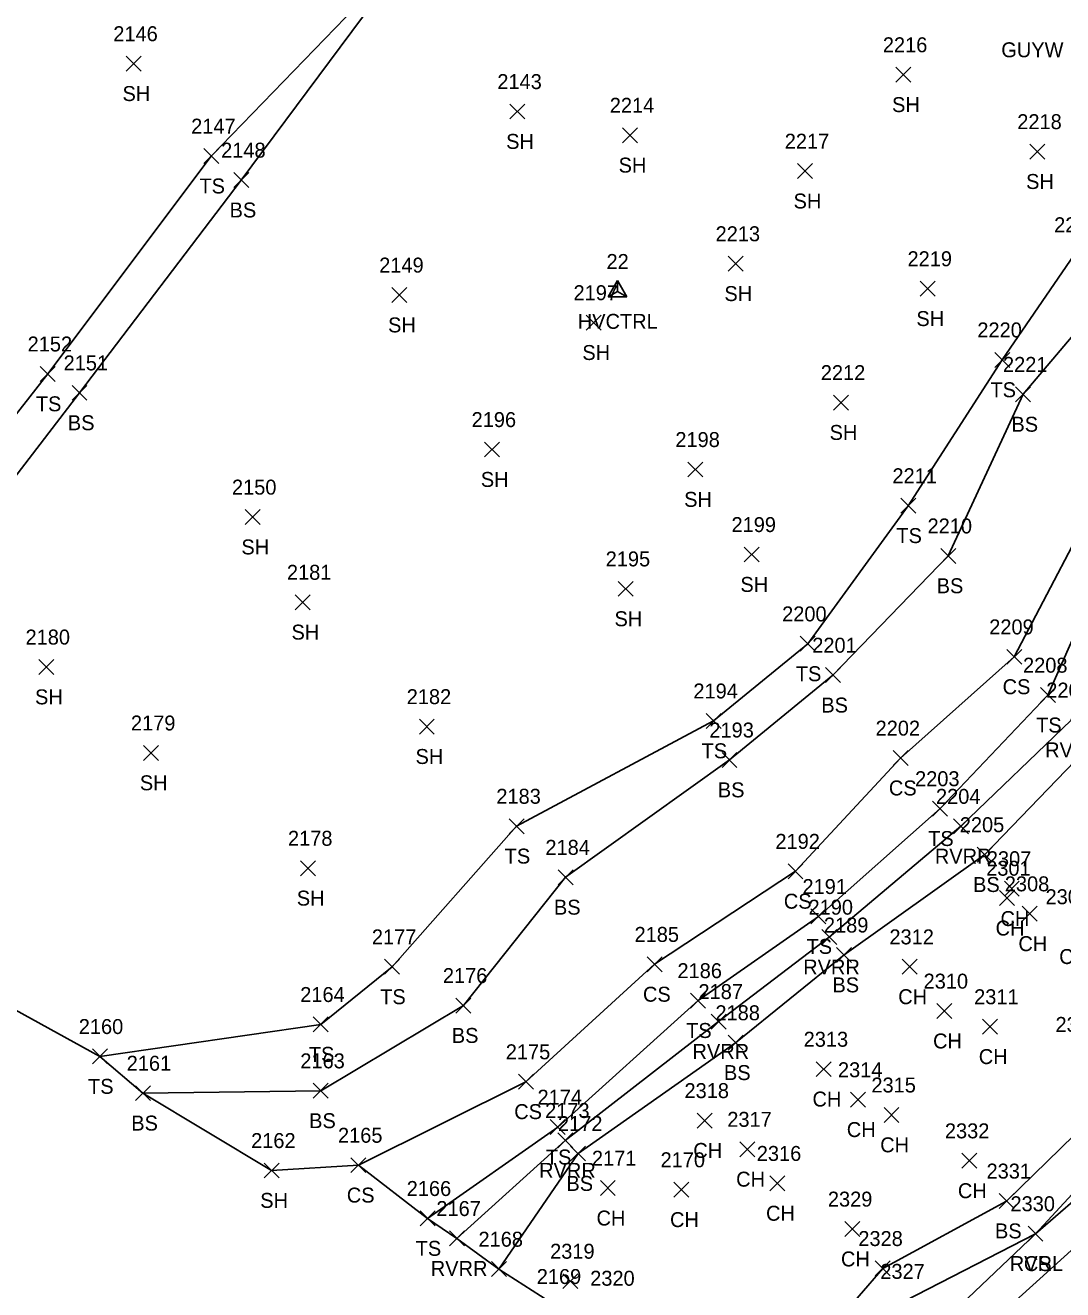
# Model space of a CAD drawing. Extents: x 1459992 to 1461532, y 647785 to 648535.
# Drawn here: x 1461117.9 to 1461256.6, y 648040.8 to 648209.9 of the extents above; entities that cross this region are included whole.
import ezdxf

# ---------------------------------------------------------------- set-up
doc = ezdxf.new("R2010")
doc.units = 0
for name, color, linetype in [('C_A', 7, 'Continuous'), ('C_I', 7, 'Continuous'), ('CPSM', 7, 'Continuous'), ('L_A', 7, 'Continuous'), ('L_I', 7, 'Continuous'), ('L_TIC', 7, 'Continuous'), ('LAWE', 7, 'Continuous'), ('LELB', 7, 'Continuous'), ('LSOGP', 7, 'Continuous'), ('U_A', 7, 'Continuous')]:
    doc.layers.add(name, color=color, linetype=linetype)

msp = doc.modelspace()

# ---------------------------------------------------------------- linework, layer by layer
at = {"layer": 'CPSM'}
for p, q in [((1461195.8, 648173.61), (1461197.05, 648175.78)), ((1461198.3, 648173.61), (1461197.05, 648175.78)), ((1461197.05, 648174.33), (1461197.05, 648175.78)), ((1461195.8, 648173.61), (1461197.05, 648174.33)), ((1461197.05, 648174.33), (1461197.05, 648174.33)), ((1461197.05, 648174.33), (1461198.3, 648173.61)), ((1461195.8, 648173.61), (1461198.3, 648173.61))]:
    msp.add_line(p, q, dxfattribs=at)
at = {"layer": 'L_TIC'}
for points in [[(1461131.37, 648203.79), (1461133.37, 648205.79)], [(1461133.37, 648203.79), (1461131.37, 648205.79)], [(1461234.29, 648202.31), (1461236.29, 648204.31)], [(1461236.29, 648202.31), (1461234.29, 648204.31)], [(1461182.68, 648197.39), (1461184.68, 648199.39)], [(1461184.68, 648197.39), (1461182.68, 648199.39)], [(1461197.72, 648194.22), (1461199.72, 648196.22)], [(1461199.72, 648194.22), (1461197.72, 648196.22)], [(1461252.23, 648192.03), (1461254.23, 648194.03)], [(1461254.23, 648192.03), (1461252.23, 648194.03)], [(1461141.74, 648191.43), (1461143.74, 648193.43)], [(1461143.74, 648191.43), (1461141.74, 648193.43)], [(1461221.13, 648189.42), (1461223.13, 648191.42)], [(1461223.13, 648189.42), (1461221.13, 648191.42)], [(1461145.74, 648188.22), (1461147.74, 648190.22)], [(1461147.74, 648188.22), (1461145.74, 648190.22)], [(1461211.87, 648177.04), (1461213.87, 648179.04)], [(1461213.87, 648177.04), (1461211.87, 648179.04)], [(1461237.55, 648173.7), (1461239.55, 648175.7)], [(1461239.55, 648173.7), (1461237.55, 648175.7)], [(1461166.89, 648172.85), (1461168.89, 648174.85)], [(1461168.89, 648172.85), (1461166.89, 648174.85)], [(1461192.87, 648169.16), (1461194.87, 648171.16)], [(1461194.87, 648169.16), (1461192.87, 648171.16)], [(1461247.53, 648164.18), (1461249.53, 648166.18)], [(1461249.53, 648164.18), (1461247.53, 648166.18)], [(1461119.86, 648162.3), (1461121.86, 648164.3)], [(1461121.86, 648162.3), (1461119.86, 648164.3)], [(1461124.11, 648159.77), (1461126.11, 648161.77)], [(1461126.11, 648159.77), (1461124.11, 648161.77)], [(1461225.94, 648158.47), (1461227.94, 648160.47)], [(1461227.94, 648158.47), (1461225.94, 648160.47)], [(1461250.31, 648159.57), (1461252.31, 648161.57)], [(1461252.31, 648159.57), (1461250.31, 648161.57)], [(1461179.29, 648152.19), (1461181.29, 648154.19)], [(1461181.29, 648152.19), (1461179.29, 648154.19)], [(1461206.49, 648149.52), (1461208.49, 648151.52)], [(1461208.49, 648149.52), (1461206.49, 648151.52)], [(1461147.28, 648143.16), (1461149.28, 648145.16)], [(1461149.28, 648143.16), (1461147.28, 648145.16)], [(1461234.95, 648144.68), (1461236.95, 648146.68)], [(1461236.95, 648144.68), (1461234.95, 648146.68)], [(1461214.02, 648138.15), (1461216.02, 648140.15)], [(1461216.02, 648138.15), (1461214.02, 648140.15)], [(1461240.31, 648137.97), (1461242.31, 648139.97)], [(1461242.31, 648137.97), (1461240.31, 648139.97)], [(1461197.17, 648133.56), (1461199.17, 648135.56)], [(1461199.17, 648133.56), (1461197.17, 648135.56)], [(1461153.97, 648131.77), (1461155.97, 648133.77)], [(1461155.97, 648131.77), (1461153.97, 648133.77)], [(1461221.5, 648126.21), (1461223.5, 648128.21)], [(1461223.5, 648126.21), (1461221.5, 648128.21)], [(1461249.13, 648124.47), (1461251.13, 648126.47)], [(1461251.13, 648124.47), (1461249.13, 648126.47)], [(1461119.67, 648123.11), (1461121.67, 648125.11)], [(1461121.67, 648123.11), (1461119.67, 648125.11)], [(1461224.88, 648122.02), (1461226.88, 648124.02)], [(1461226.88, 648122.02), (1461224.88, 648124.02)], [(1461253.64, 648119.35), (1461255.64, 648121.35)], [(1461255.64, 648119.35), (1461253.64, 648121.35)], [(1461170.56, 648115.14), (1461172.56, 648117.14)], [(1461172.56, 648115.14), (1461170.56, 648117.14)], [(1461208.91, 648115.9), (1461210.91, 648117.9)], [(1461210.91, 648115.9), (1461208.91, 648117.9)], [(1461133.69, 648111.62), (1461135.69, 648113.62)], [(1461135.69, 648111.62), (1461133.69, 648113.62)], [(1461233.92, 648110.93), (1461235.92, 648112.93)], [(1461235.92, 648110.93), (1461233.92, 648112.93)], [(1461211.04, 648110.68), (1461213.04, 648112.68)], [(1461213.04, 648110.68), (1461211.04, 648112.68)], [(1461239.2, 648104.17), (1461241.2, 648106.17)], [(1461241.2, 648104.17), (1461239.2, 648106.17)], [(1461182.56, 648101.82), (1461184.56, 648103.82)], [(1461184.56, 648101.82), (1461182.56, 648103.82)], [(1461242, 648101.81), (1461244, 648103.81)], [(1461244, 648101.81), (1461242, 648103.81)], [(1461245.18, 648098.02), (1461247.18, 648100.02)], [(1461247.18, 648098.02), (1461245.18, 648100.02)], [(1461154.68, 648096.2), (1461156.68, 648098.2)], [(1461156.68, 648096.2), (1461154.68, 648098.2)], [(1461219.87, 648095.79), (1461221.87, 648097.79)], [(1461221.87, 648095.79), (1461219.87, 648097.79)], [(1461189.12, 648094.99), (1461191.12, 648096.99)], [(1461191.12, 648094.99), (1461189.12, 648096.99)], [(1461248.8, 648093.47), (1461250.8, 648095.47)], [(1461250.8, 648093.47), (1461248.8, 648095.47)], [(1461248.15, 648092.2), (1461250.15, 648094.2)], [(1461250.15, 648092.2), (1461248.15, 648094.2)], [(1461222.93, 648089.75), (1461224.93, 648091.75)], [(1461224.93, 648089.75), (1461222.93, 648091.75)], [(1461251.19, 648090.11), (1461253.19, 648092.11)], [(1461253.19, 648090.11), (1461251.19, 648092.11)], [(1461224.39, 648086.99), (1461226.39, 648088.99)], [(1461226.39, 648086.99), (1461224.39, 648088.99)], [(1461226.37, 648084.6), (1461228.37, 648086.6)], [(1461228.37, 648084.6), (1461226.37, 648086.6)], [(1461165.91, 648083.02), (1461167.91, 648085.02)], [(1461167.91, 648083.02), (1461165.91, 648085.02)], [(1461201.03, 648083.35), (1461203.03, 648085.35)], [(1461203.03, 648083.35), (1461201.03, 648085.35)], [(1461235.12, 648083.02), (1461237.12, 648085.02)], [(1461237.12, 648083.02), (1461235.12, 648085.02)], [(1461175.46, 648077.84), (1461177.46, 648079.84)], [(1461177.46, 648077.84), (1461175.46, 648079.84)], [(1461206.83, 648078.5), (1461208.83, 648080.5)], [(1461208.83, 648078.5), (1461206.83, 648080.5)], [(1461239.78, 648077.1), (1461241.78, 648079.1)], [(1461241.78, 648077.1), (1461239.78, 648079.1)], [(1461209.58, 648075.7), (1461211.58, 648077.7)], [(1461211.58, 648075.7), (1461209.58, 648077.7)], [(1461156.37, 648075.31), (1461158.37, 648077.31)], [(1461158.37, 648075.31), (1461156.37, 648077.31)], [(1461245.89, 648075.01), (1461247.89, 648077.01)], [(1461247.89, 648075.01), (1461245.89, 648077.01)], [(1461211.85, 648072.87), (1461213.85, 648074.87)], [(1461213.85, 648072.87), (1461211.85, 648074.87)], [(1461126.84, 648071.03), (1461128.84, 648073.03)], [(1461128.84, 648071.03), (1461126.84, 648073.03)], [(1461223.65, 648069.33), (1461225.65, 648071.33)], [(1461225.65, 648069.33), (1461223.65, 648071.33)], [(1461183.81, 648067.65), (1461185.81, 648069.65)], [(1461185.81, 648067.65), (1461183.81, 648069.65)], [(1461132.59, 648066.12), (1461134.59, 648068.12)], [(1461134.59, 648066.12), (1461132.59, 648068.12)], [(1461156.38, 648066.44), (1461158.38, 648068.44)], [(1461158.38, 648066.44), (1461156.38, 648068.44)], [(1461228.24, 648065.25), (1461230.24, 648067.25)], [(1461230.24, 648065.25), (1461228.24, 648067.25)], [(1461207.71, 648062.46), (1461209.71, 648064.46)], [(1461209.71, 648062.46), (1461207.71, 648064.46)], [(1461232.71, 648063.21), (1461234.71, 648065.21)], [(1461234.71, 648063.21), (1461232.71, 648065.21)], [(1461188.07, 648061.58), (1461190.07, 648063.58)], [(1461190.07, 648061.58), (1461188.07, 648063.58)], [(1461189.07, 648059.8), (1461191.07, 648061.8)], [(1461191.07, 648059.8), (1461189.07, 648061.8)], [(1461213.44, 648058.62), (1461215.44, 648060.62)], [(1461215.44, 648058.62), (1461213.44, 648060.62)], [(1461190.79, 648058.05), (1461192.79, 648060.05)], [(1461192.79, 648058.05), (1461190.79, 648060.05)], [(1461243.11, 648057.08), (1461245.11, 648059.08)], [(1461245.11, 648057.08), (1461243.11, 648059.08)], [(1461149.8, 648055.78), (1461151.8, 648057.78)], [(1461151.8, 648055.78), (1461149.8, 648057.78)], [(1461161.42, 648056.49), (1461163.42, 648058.49)], [(1461163.42, 648056.49), (1461161.42, 648058.49)], [(1461194.77, 648053.42), (1461196.77, 648055.42)], [(1461196.77, 648053.42), (1461194.77, 648055.42)], [(1461217.44, 648054.06), (1461219.44, 648056.06)], [(1461219.44, 648054.06), (1461217.44, 648056.06)], [(1461204.6, 648053.21), (1461206.6, 648055.21)], [(1461206.6, 648053.21), (1461204.6, 648055.21)], [(1461248.11, 648051.7), (1461250.11, 648053.7)], [(1461250.11, 648051.7), (1461248.11, 648053.7)], [(1461170.66, 648049.37), (1461172.66, 648051.37)], [(1461172.66, 648049.37), (1461170.66, 648051.37)], [(1461174.58, 648046.69), (1461176.58, 648048.69)], [(1461176.58, 648046.69), (1461174.58, 648048.69)], [(1461227.47, 648047.95), (1461229.47, 648049.95)], [(1461229.47, 648047.95), (1461227.47, 648049.95)], [(1461251.97, 648047.33), (1461253.97, 648049.33)], [(1461253.97, 648047.33), (1461251.97, 648049.33)], [(1461251.97, 648047.33), (1461253.97, 648049.33)], [(1461253.97, 648047.33), (1461251.97, 648049.33)], [(1461180.21, 648042.59), (1461182.21, 648044.59)], [(1461182.21, 648042.59), (1461180.21, 648044.59)], [(1461231.53, 648042.68), (1461233.53, 648044.68)], [(1461233.53, 648042.68), (1461231.53, 648044.68)], [(1461189.75, 648040.98), (1461191.75, 648042.98)], [(1461191.75, 648040.98), (1461189.75, 648042.98)]]:
    msp.add_lwpolyline(points, dxfattribs=at)
at = {"layer": 'LAWE'}
for points in [[(1461220.16, 648021.62), (1461235.47, 648039.29), (1461252.97, 648048.33), (1461267.66, 648064.22), (1461276.22, 648071.52), (1461288.83, 648087.7), (1461307.75, 648107.55), (1461316.99, 648127.78), (1461326.45, 648138.79), (1461334.87, 648155.88), (1461340.57, 648163.3), (1461349.8, 648178.34), (1461354.71, 648199.54), (1461353.8, 648220.98), (1461352.34, 648246.45), (1461354.08, 648262.22), (1461358.25, 648276.14), (1461371.39, 648295.38), (1461381.98, 648319.02), (1461394.18, 648330.62), (1461418.25, 648335.82), (1461440.86, 648338.79), (1461464.61, 648337.5), (1461486.39, 648342.47)], [(1461175.58, 648047.69), (1461190.07, 648060.8), (1461210.58, 648076.7), (1461225.39, 648087.99), (1461243, 648102.81), (1461257.75, 648117.02), (1461268.27, 648143.14), (1461277.83, 648159.24), (1461282.96, 648175.46), (1461289.56, 648187), (1461293.87, 648195.59), (1461292.34, 648203.44)]]:
    msp.add_lwpolyline(points, dxfattribs=at)
at = {"layer": 'LELB'}
for points in [[(1461216.74, 648025.38), (1461232.53, 648043.68), (1461249.11, 648052.7), (1461265.41, 648068.57), (1461273.18, 648074.77), (1461285.77, 648090.04), (1461304, 648110.19), (1461314.1, 648129.87), (1461321.79, 648141.88), (1461329.36, 648157.89), (1461338.08, 648167.02), (1461343.94, 648182.36), (1461347.49, 648202.69), (1461348.84, 648222.98), (1461349.52, 648245.94), (1461349.95, 648262.88), (1461353.5, 648277.37), (1461366.77, 648299.23), (1461380.28, 648319.06), (1461391.62, 648332.95), (1461418.6, 648338.96), (1461441.31, 648340.65), (1461465.69, 648340.73), (1461485.92, 648346.23)], [(1461170.36, 648220.98), (1461142.74, 648192.43), (1461120.86, 648163.3), (1461094.01, 648129.04), (1461070.6, 648103.29)], [(1461170.36, 648220.98), (1461146.74, 648189.22), (1461125.11, 648160.77), (1461098.02, 648125.46), (1461077.7, 648098.65)], [(1461181.21, 648043.59), (1461191.79, 648059.05), (1461212.85, 648073.87), (1461227.37, 648085.6), (1461246.18, 648099.02), (1461260.67, 648114.06), (1461272.14, 648139.82), (1461281.57, 648158.47), (1461288.15, 648173.49), (1461292.19, 648183.75), (1461298.56, 648193.29), (1461300.86, 648204.12), (1461298.63, 648210.74)], [(1461127.84, 648072.03), (1461157.37, 648076.31), (1461166.91, 648084.02), (1461183.56, 648102.82), (1461209.91, 648116.9), (1461222.5, 648127.21), (1461235.95, 648145.68), (1461248.53, 648165.18), (1461258.15, 648179.24), (1461266.19, 648188.78), (1461271.99, 648197.65)], [(1461133.59, 648067.12), (1461157.38, 648067.44), (1461176.46, 648078.84), (1461190.12, 648095.99), (1461212.04, 648111.68), (1461225.88, 648123.02), (1461241.31, 648138.97), (1461251.31, 648160.57), (1461263.44, 648174.91), (1461266.99, 648187.65), (1461277.64, 648195.93)], [(1461171.66, 648050.37), (1461189.07, 648062.58), (1461207.83, 648079.5), (1461223.93, 648090.75), (1461240.2, 648105.17), (1461254.64, 648120.35), (1461266.38, 648146.94), (1461275.69, 648160.77), (1461281.85, 648176.9), (1461284.46, 648191.45), (1461287.85, 648196.16)], [(1461162.42, 648057.49), (1461184.81, 648068.65), (1461202.03, 648084.35), (1461220.87, 648096.79), (1461234.92, 648111.93), (1461250.13, 648125.47), (1461262.72, 648149.55), (1461271.47, 648164.92), (1461276.29, 648181.15), (1461284.46, 648191.45)], [(1461222.11, 648019.64), (1461239.41, 648035.45), (1461252.97, 648048.33), (1461269.63, 648062.75), (1461277.56, 648070.16), (1461291.7, 648084.24), (1461310.28, 648105.5), (1461323.64, 648123.88), (1461332.79, 648141.48), (1461336.75, 648150.82)], [(1461226.02, 648017.25), (1461244.71, 648034.33), (1461263.29, 648051.1), (1461279.3, 648066.08), (1461297.19, 648082.44), (1461309.73, 648099.72), (1461327.42, 648118.18), (1461335.22, 648128.81), (1461339.47, 648139.3)]]:
    msp.add_lwpolyline(points, dxfattribs=at)
at = {"layer": 'LSOGP'}
msp.add_lwpolyline([(1461095.99, 648089.55), (1461127.84, 648072.03), (1461133.59, 648067.12), (1461150.8, 648056.78), (1461162.42, 648057.49), (1461171.66, 648050.37), (1461175.58, 648047.69), (1461181.21, 648043.59), (1461189.01, 648038.6)], dxfattribs=at)

# ---------------------------------------------------------------- texts
at = {"layer": 'C_A'}
msp.add_text('HVCTRL', height=2, dxfattribs=at).set_placement((1461191.75, 648169.33))
at = {"layer": 'C_I'}
msp.add_text('22', height=2, dxfattribs=at).set_placement((1461195.59, 648177.33))
at = {"layer": 'L_A'}
for s, p in [('SH', (1461130.86, 648199.79)), ('SH', (1461233.78, 648198.31)), ('SH', (1461182.17, 648193.39)), ('SH', (1461197.21, 648190.22)), ('TS', (1461141.15, 648187.43)), ('SH', (1461251.71, 648188.03)), ('SH', (1461220.61, 648185.42)), ('BS', (1461145.18, 648184.22)), ('SH', (1461211.36, 648173.04)), ('SH', (1461166.38, 648168.85)), ('SH', (1461237.04, 648169.7)), ('SH', (1461192.36, 648165.16)), ('TS', (1461246.94, 648160.18)), ('TS', (1461119.27, 648158.3)), ('BS', (1461123.55, 648155.77)), ('BS', (1461249.75, 648155.57)), ('SH', (1461225.43, 648154.47)), ('SH', (1461178.78, 648148.19)), ('SH', (1461205.98, 648145.52)), ('TS', (1461234.36, 648140.68)), ('SH', (1461146.76, 648139.16)), ('SH', (1461213.5, 648134.15)), ('BS', (1461239.75, 648133.97)), ('SH', (1461196.66, 648129.56)), ('SH', (1461153.46, 648127.77)), ('TS', (1461220.91, 648122.21)), ('CS', (1461248.57, 648120.47)), ('SH', (1461119.16, 648119.11)), ('BS', (1461224.32, 648118.02)), ('TS', (1461253.05, 648115.35)), ('SH', (1461170.05, 648111.14)), ('TS', (1461208.31, 648111.9)), ('RVRR', (1461254.26, 648112.02)), ('SH', (1461133.18, 648107.62)), ('BS', (1461210.48, 648106.68)), ('CS', (1461233.36, 648106.93)), ('TS', (1461238.61, 648100.17)), ('TS', (1461181.97, 648097.82)), ('RVRR', (1461239.51, 648097.81)), ('BS', (1461244.62, 648094.02)), ('SH', (1461154.17, 648092.2)), ('BS', (1461188.56, 648090.99)), ('CS', (1461219.31, 648091.79)), ('CH', (1461248.29, 648089.47)), ('CH', (1461247.63, 648088.2)), ('TS', (1461222.34, 648085.75)), ('CH', (1461250.68, 648086.11)), ('CH', (1461256.14, 648084.39)), ('RVRR', (1461221.9, 648082.99)), ('BS', (1461225.81, 648080.6)), ('TS', (1461165.32, 648079.02)), ('CS', (1461200.47, 648079.35)), ('CH', (1461234.61, 648079.02)), ('BS', (1461174.9, 648073.84)), ('TS', (1461206.24, 648074.5)), ('CH', (1461239.27, 648073.1)), ('TS', (1461155.78, 648071.31)), ('RVRR', (1461207.09, 648071.7)), ('CH', (1461245.38, 648071.01)), ('BS', (1461211.3, 648068.87)), ('TS', (1461126.25, 648067.03)), ('CH', (1461223.14, 648065.33)), ('CS', (1461183.25, 648063.65)), ('BS', (1461132.03, 648062.12)), ('BS', (1461155.82, 648062.44)), ('CH', (1461227.73, 648061.25)), ('CH', (1461207.2, 648058.46)), ('CH', (1461232.2, 648059.21)), ('TS', (1461187.48, 648057.58)), ('RVRR', (1461186.58, 648055.8)), ('BS', (1461190.23, 648054.05)), ('CH', (1461212.93, 648054.62)), ('SH', (1461149.28, 648051.78)), ('CS', (1461160.86, 648052.49)), ('CH', (1461242.59, 648053.08)), ('CH', (1461216.93, 648050.06)), ('CH', (1461194.26, 648049.42)), ('CH', (1461204.09, 648049.21)), ('BS', (1461247.55, 648047.7)), ('TS', (1461170.07, 648045.37)), ('CH', (1461226.95, 648043.95)), ('RVRL', (1461249.53, 648043.33)), ('CS', (1461251.41, 648043.33)), ('RVRR', (1461172.09, 648042.69))]:
    msp.add_text(s, height=2, dxfattribs=at).set_placement(p)
at = {"layer": 'L_I'}
for s, p in [('2146', (1461129.63, 648207.79)), ('2216', (1461232.55, 648206.31)), ('2143', (1461180.99, 648201.39)), ('2214', (1461196.03, 648198.22)), ('2147', (1461140.04, 648195.43)), ('2218', (1461250.53, 648196.03)), ('2148', (1461144.05, 648192.22)), ('2217', (1461219.43, 648193.42)), ('2231', (1461255.46, 648182.24)), ('2213', (1461210.18, 648181.04)), ('2149', (1461165.19, 648176.85)), ('2219', (1461235.85, 648177.7)), ('2197', (1461191.18, 648173.16)), ('2220', (1461245.19, 648168.18)), ('2152', (1461118.17, 648166.3)), ('2151', (1461122.98, 648163.77)), ('2221', (1461248.62, 648163.57)), ('2212', (1461224.25, 648162.47)), ('2196', (1461177.55, 648156.19)), ('2198', (1461204.8, 648153.52)), ('2211', (1461233.83, 648148.68)), ('2150', (1461145.5, 648147.16)), ('2199', (1461212.31, 648142.15)), ('2210', (1461238.53, 648141.97)), ('2195', (1461195.48, 648137.56)), ('2181', (1461152.85, 648135.77)), ('2200', (1461219.08, 648130.21)), ('2209', (1461246.78, 648128.47)), ('2180', (1461117.89, 648127.11)), ('2201', (1461223.11, 648126.02)), ('2208', (1461251.3, 648123.35)), ('2194', (1461207.21, 648119.9)), ('2207', (1461254.41, 648120.02)), ('2182', (1461168.87, 648119.14)), ('2179', (1461131.99, 648115.62)), ('2193', (1461209.35, 648114.68)), ('2202', (1461231.58, 648114.93)), ('2203', (1461236.86, 648108.17)), ('2183', (1461180.86, 648105.82)), ('2204', (1461239.66, 648105.81)), ('2205', (1461242.84, 648102.02)), ('2178', (1461152.99, 648100.2)), ('2192', (1461218.18, 648099.79)), ('2184', (1461187.42, 648098.99)), ('2307', (1461246.46, 648097.47)), ('2301', (1461246.37, 648096.2)), ('2308', (1461248.86, 648094.11)), ('2191', (1461221.8, 648093.75)), ('2309', (1461254.31, 648092.39)), ('2190', (1461222.61, 648090.99)), ('2185', (1461199.34, 648087.35)), ('2189', (1461224.67, 648088.6)), ('2177', (1461164.21, 648087.02)), ('2312', (1461233.43, 648087.02)), ('2186', (1461205.08, 648082.5)), ('2176', (1461173.71, 648081.84)), ('2310', (1461238, 648081.1)), ('2164', (1461154.63, 648079.31)), ('2187', (1461207.89, 648079.7)), ('2311', (1461244.76, 648079.01)), ('2188', (1461210.16, 648076.87)), ('2160', (1461125.01, 648075.03)), ('2333', (1461255.64, 648075.31)), ('2313', (1461221.96, 648073.33)), ('2163', (1461154.64, 648070.44)), ('2175', (1461182.12, 648071.65)), ('2161', (1461131.42, 648070.12)), ('2314', (1461226.55, 648069.25)), ('2315', (1461231.02, 648067.21)), ('2174', (1461186.37, 648065.58)), ('2318', (1461206.02, 648066.46)), ('2173', (1461187.38, 648063.8)), ('2172', (1461189.1, 648062.05)), ('2317', (1461211.75, 648062.62)), ('2165', (1461159.68, 648060.49)), ('2332', (1461240.85, 648061.08)), ('2162', (1461148.06, 648059.78)), ('2171', (1461193.64, 648057.42)), ('2170', (1461202.82, 648057.21)), ('2316', (1461215.69, 648058.06)), ('2331', (1461246.42, 648055.7)), ('2166', (1461168.87, 648053.37)), ('2329', (1461225.2, 648051.95)), ('2167', (1461172.84, 648050.69)), ('2330', (1461249.62, 648051.33)), ('2330', (1461249.62, 648051.33)), ('2168', (1461178.47, 648046.59)), ('2328', (1461229.27, 648046.68)), ('2319', (1461188.05, 648044.98)), ('2169', (1461186.26, 648041.6)), ('2327', (1461232.21, 648042.29)), ('2320', (1461193.41, 648041.37))]:
    msp.add_text(s, height=2, dxfattribs=at).set_placement(p)
at = {"layer": 'U_A'}
msp.add_text('GUYW', height=2, dxfattribs=at).set_placement((1461248.39, 648205.64))

doc.saveas('drawing.dxf')
